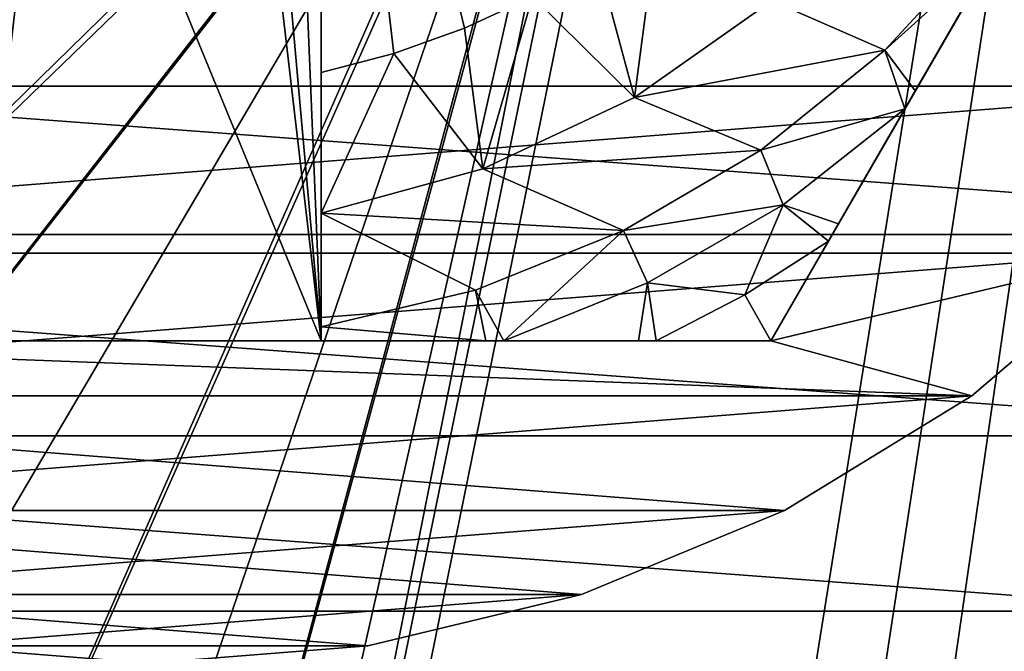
# Model space of a CAD drawing. Header units: inches. Extents: x -9.1 to 9.1, y 0 to 18.8.
# Tile 446 of 565: x 8.6063 to 8.749, y 9.5247 to 9.6163. Entities that reach past the tile are written whole.
import ezdxf

# ---------------------------------------------------------------- set-up
doc = ezdxf.new("R2010")
doc.units = ezdxf.units.IN
doc.header["$LTSCALE"] = 65.185185
doc.header["$MEASUREMENT"] = 0
for name, color, linetype in [('209', 7, 'CONTINUOUS'), ('26', 7, 'CONTINUOUS'), ('399', 7, 'CONTINUOUS'), ('400', 7, 'CONTINUOUS'), ('402', 7, 'CONTINUOUS'), ('403', 7, 'CONTINUOUS'), ('404', 7, 'CONTINUOUS'), ('409', 7, 'CONTINUOUS'), ('414', 7, 'CONTINUOUS'), ('438', 7, 'CONTINUOUS'), ('812', 7, 'CONTINUOUS'), ('813', 7, 'CONTINUOUS'), ('819', 7, 'CONTINUOUS')]:
    doc.layers.add(name, color=color, linetype=linetype)

msp = doc.modelspace()

# ---------------------------------------------------------------- linework, layer by layer
at = {"layer": '209', "color": 252, "linetype": 'Continuous', "true_color": 0x969696}
for points in [[(8.41844, 9.58517, 6.407), (8.39976, 9.61753, 6.407), (8.83156, 9.58517, 6.407), (8.41844, 9.58517, 6.407)], [(8.83156, 9.58517, 6.407), (8.39976, 9.61753, 6.407), (8.85024, 9.61753, 6.407), (8.83156, 9.58517, 6.407)], [(8.44174, 9.55596, 6.407), (8.41844, 9.58517, 6.407), (8.80826, 9.55596, 6.407), (8.44174, 9.55596, 6.407)], [(8.80826, 9.55596, 6.407), (8.41844, 9.58517, 6.407), (8.83156, 9.58517, 6.407), (8.80826, 9.55596, 6.407)], [(8.46913, 9.53054, 6.407), (8.44174, 9.55596, 6.407), (8.78087, 9.53054, 6.407), (8.46913, 9.53054, 6.407)], [(8.78087, 9.53054, 6.407), (8.44174, 9.55596, 6.407), (8.80826, 9.55596, 6.407), (8.78087, 9.53054, 6.407)], [(8.5, 9.50949, 6.407), (8.46913, 9.53054, 6.407), (8.75, 9.50949, 6.407), (8.5, 9.50949, 6.407)], [(8.75, 9.50949, 6.407), (8.46913, 9.53054, 6.407), (8.78087, 9.53054, 6.407), (8.75, 9.50949, 6.407)]]:
    msp.add_3dface(points, dxfattribs=at)
at = {"layer": '26', "color": 253, "linetype": 'Continuous', "true_color": 0xaab4c3}
for points in [[(8.61037, 9.2502, 6.625), (8.932, 10.83264, 6.625), (8.61307, 9.286, 6.625), (8.61037, 9.2502, 6.625)], [(8.932, 10.83264, 6.625), (8.61037, 9.2502, 6.625), (8.625, 8.9207, 6.625), (8.932, 10.83264, 6.625)], [(8.61307, 9.286, 6.625), (8.932, 10.83264, 6.625), (8.69827, 9.71143, 6.625), (8.61307, 9.286, 6.625)], [(8.63957, 8.91927, 6.625), (8.932, 10.83264, 6.625), (8.625, 8.9207, 6.625), (8.63957, 8.91927, 6.625)], [(8.65359, 8.91502, 6.625), (8.932, 10.83264, 6.625), (8.63957, 8.91927, 6.625), (8.65359, 8.91502, 6.625)], [(8.6665, 8.90811, 6.625), (8.932, 10.83264, 6.625), (8.65359, 8.91502, 6.625), (8.6665, 8.90811, 6.625)], [(8.67192, 8.30586, 6.625), (8.932, 10.83264, 6.625), (8.65374, 8.36944, 6.625), (8.67192, 8.30586, 6.625)], [(8.65374, 8.36944, 6.625), (8.932, 10.83264, 6.625), (8.69827, 8.83143, 6.625), (8.65374, 8.36944, 6.625)], [(8.67782, 8.89882, 6.625), (8.932, 10.83264, 6.625), (8.6665, 8.90811, 6.625), (8.67782, 8.89882, 6.625)], [(8.77695, 7.83703, 6.625), (8.932, 10.83264, 6.625), (8.67192, 8.30586, 6.625), (8.77695, 7.83703, 6.625)], [(8.68711, 8.8875, 6.625), (8.932, 10.83264, 6.625), (8.67782, 8.89882, 6.625), (8.68711, 8.8875, 6.625)], [(8.69402, 8.87459, 6.625), (8.932, 10.83264, 6.625), (8.68711, 8.8875, 6.625), (8.69402, 8.87459, 6.625)], [(8.69827, 8.86057, 6.625), (8.932, 10.83264, 6.625), (8.69402, 8.87459, 6.625), (8.69827, 8.86057, 6.625)], [(8.69827, 8.83143, 6.625), (8.932, 10.83264, 6.625), (8.6997, 8.846, 6.625), (8.69827, 8.83143, 6.625)], [(8.6997, 8.846, 6.625), (8.932, 10.83264, 6.625), (8.69827, 8.86057, 6.625), (8.6997, 8.846, 6.625)], [(8.60234, 9.3568, 6.625), (8.61037, 9.3218, 6.625), (8.69827, 9.71143, 6.625), (8.60234, 9.3568, 6.625)], [(8.69402, 9.69741, 6.625), (8.60234, 9.3568, 6.625), (8.69827, 9.71143, 6.625), (8.69402, 9.69741, 6.625)], [(8.61037, 9.3218, 6.625), (8.61307, 9.286, 6.625), (8.69827, 9.71143, 6.625), (8.61037, 9.3218, 6.625)], [(8.57113, 9.42125, 6.625), (8.58916, 9.3902, 6.625), (8.69402, 9.69741, 6.625), (8.57113, 9.42125, 6.625)], [(8.68711, 9.6845, 6.625), (8.57113, 9.42125, 6.625), (8.69402, 9.69741, 6.625), (8.68711, 9.6845, 6.625)], [(8.58916, 9.3902, 6.625), (8.60234, 9.3568, 6.625), (8.69402, 9.69741, 6.625), (8.58916, 9.3902, 6.625)], [(8.52223, 9.47356, 6.625), (8.54865, 9.44925, 6.625), (8.68711, 9.6845, 6.625), (8.52223, 9.47356, 6.625)], [(8.67782, 9.67318, 6.625), (8.52223, 9.47356, 6.625), (8.68711, 9.6845, 6.625), (8.67782, 9.67318, 6.625)], [(8.54865, 9.44925, 6.625), (8.57113, 9.42125, 6.625), (8.68711, 9.6845, 6.625), (8.54865, 9.44925, 6.625)], [(8.49246, 9.49364, 6.625), (8.52223, 9.47356, 6.625), (8.67782, 9.67318, 6.625), (8.49246, 9.49364, 6.625)], [(8.6665, 9.66389, 6.625), (8.49246, 9.49364, 6.625), (8.67782, 9.67318, 6.625), (8.6665, 9.66389, 6.625)], [(8.46119, 9.51453, 6.625), (8.49246, 9.49364, 6.625), (8.6665, 9.66389, 6.625), (8.46119, 9.51453, 6.625)], [(8.65359, 9.65698, 6.625), (8.46119, 9.51453, 6.625), (8.6665, 9.66389, 6.625), (8.65359, 9.65698, 6.625)], [(8.4089, 9.56833, 6.625), (8.43315, 9.53959, 6.625), (8.65359, 9.65698, 6.625), (8.4089, 9.56833, 6.625)], [(8.63957, 9.65273, 6.625), (8.4089, 9.56833, 6.625), (8.65359, 9.65698, 6.625), (8.63957, 9.65273, 6.625)], [(8.43315, 9.53959, 6.625), (8.46119, 9.51453, 6.625), (8.65359, 9.65698, 6.625), (8.43315, 9.53959, 6.625)], [(8.38893, 9.60019, 6.625), (8.4089, 9.56833, 6.625), (8.63957, 9.65273, 6.625), (8.38893, 9.60019, 6.625)], [(8.625, 9.6513, 6.625), (8.38893, 9.60019, 6.625), (8.63957, 9.65273, 6.625), (8.625, 9.6513, 6.625)], [(8.37362, 9.63454, 6.625), (8.38893, 9.60019, 6.625), (8.625, 9.6513, 6.625), (8.37362, 9.63454, 6.625)]]:
    msp.add_3dface(points, dxfattribs=at)
at = {"layer": '399', "color": 252, "linetype": 'Continuous', "true_color": 0x969696}
for points in [[(8.46077, 9.60668, 6.319), (8.80587, 9.63384, 6.319), (8.44413, 9.63384, 6.319), (8.46077, 9.60668, 6.319)], [(8.78923, 9.60668, 6.319), (8.80587, 9.63384, 6.319), (8.46077, 9.60668, 6.319), (8.78923, 9.60668, 6.319)], [(8.48146, 9.58246, 6.319), (8.78923, 9.60668, 6.319), (8.46077, 9.60668, 6.319), (8.48146, 9.58246, 6.319)], [(8.76854, 9.58246, 6.319), (8.78923, 9.60668, 6.319), (8.48146, 9.58246, 6.319), (8.76854, 9.58246, 6.319)], [(8.50568, 9.56177, 6.319), (8.76854, 9.58246, 6.319), (8.48146, 9.58246, 6.319), (8.50568, 9.56177, 6.319)], [(8.74432, 9.56177, 6.319), (8.76854, 9.58246, 6.319), (8.50568, 9.56177, 6.319), (8.74432, 9.56177, 6.319)], [(8.53284, 9.54513, 6.319), (8.74432, 9.56177, 6.319), (8.50568, 9.56177, 6.319), (8.53284, 9.54513, 6.319)], [(8.71716, 9.54513, 6.319), (8.74432, 9.56177, 6.319), (8.53284, 9.54513, 6.319), (8.71716, 9.54513, 6.319)], [(8.56227, 9.53294, 6.319), (8.71716, 9.54513, 6.319), (8.53284, 9.54513, 6.319), (8.56227, 9.53294, 6.319)], [(8.68773, 9.53294, 6.319), (8.71716, 9.54513, 6.319), (8.56227, 9.53294, 6.319), (8.68773, 9.53294, 6.319)], [(8.59324, 9.5255, 6.319), (8.68773, 9.53294, 6.319), (8.56227, 9.53294, 6.319), (8.59324, 9.5255, 6.319)], [(8.65676, 9.5255, 6.319), (8.68773, 9.53294, 6.319), (8.59324, 9.5255, 6.319), (8.65676, 9.5255, 6.319)], [(8.625, 9.523, 6.319), (8.65676, 9.5255, 6.319), (8.59324, 9.5255, 6.319), (8.625, 9.523, 6.319)]]:
    msp.add_3dface(points, dxfattribs=at)
at = {"layer": '400', "color": 252, "linetype": 'Continuous', "true_color": 0x969696}
for points in [[(8.76854, 9.58246, 6.294), (8.71521, 9.56975, 6.294), (8.80542, 9.726, 6.294), (8.76854, 9.58246, 6.294)], [(8.76854, 9.58246, 6.294), (8.74432, 9.56177, 6.294), (8.71521, 9.56975, 6.294), (8.76854, 9.58246, 6.294)], [(8.74432, 9.56177, 6.294), (8.50568, 9.56177, 6.294), (8.53479, 9.56975, 6.294), (8.74432, 9.56177, 6.294)], [(8.71521, 9.56975, 6.294), (8.74432, 9.56177, 6.294), (8.53479, 9.56975, 6.294), (8.71521, 9.56975, 6.294)], [(8.53284, 9.54513, 6.294), (8.50568, 9.56177, 6.294), (8.71716, 9.54513, 6.294), (8.53284, 9.54513, 6.294)], [(8.71716, 9.54513, 6.294), (8.50568, 9.56177, 6.294), (8.74432, 9.56177, 6.294), (8.71716, 9.54513, 6.294)], [(8.56227, 9.53294, 6.294), (8.53284, 9.54513, 6.294), (8.68773, 9.53294, 6.294), (8.56227, 9.53294, 6.294)], [(8.68773, 9.53294, 6.294), (8.53284, 9.54513, 6.294), (8.71716, 9.54513, 6.294), (8.68773, 9.53294, 6.294)], [(8.59324, 9.5255, 6.294), (8.56227, 9.53294, 6.294), (8.65676, 9.5255, 6.294), (8.59324, 9.5255, 6.294)], [(8.65676, 9.5255, 6.294), (8.56227, 9.53294, 6.294), (8.68773, 9.53294, 6.294), (8.65676, 9.5255, 6.294)], [(8.625, 9.523, 6.294), (8.59324, 9.5255, 6.294), (8.65676, 9.5255, 6.294), (8.625, 9.523, 6.294)]]:
    msp.add_3dface(points, dxfattribs=at)
at = {"layer": '402', "color": 252, "linetype": 'Continuous', "true_color": 0x969696}
for points in [[(8.76854, 9.58246, 6.319), (8.74432, 9.56177, 6.319), (8.76854, 9.58246, 6.294), (8.76854, 9.58246, 6.319)], [(8.74432, 9.56177, 6.319), (8.74432, 9.56177, 6.294), (8.76854, 9.58246, 6.294), (8.74432, 9.56177, 6.319)], [(8.74432, 9.56177, 6.319), (8.71716, 9.54513, 6.319), (8.74432, 9.56177, 6.294), (8.74432, 9.56177, 6.319)], [(8.71716, 9.54513, 6.319), (8.71716, 9.54513, 6.294), (8.74432, 9.56177, 6.294), (8.71716, 9.54513, 6.319)], [(8.71716, 9.54513, 6.319), (8.68773, 9.53294, 6.319), (8.71716, 9.54513, 6.294), (8.71716, 9.54513, 6.319)], [(8.68773, 9.53294, 6.319), (8.68773, 9.53294, 6.294), (8.71716, 9.54513, 6.294), (8.68773, 9.53294, 6.319)], [(8.68773, 9.53294, 6.319), (8.65676, 9.5255, 6.319), (8.68773, 9.53294, 6.294), (8.68773, 9.53294, 6.319)], [(8.65676, 9.5255, 6.319), (8.65676, 9.5255, 6.294), (8.68773, 9.53294, 6.294), (8.65676, 9.5255, 6.319)], [(8.625, 9.523, 6.319), (8.59324, 9.5255, 6.319), (8.625, 9.523, 6.294), (8.625, 9.523, 6.319)], [(8.59324, 9.5255, 6.319), (8.59324, 9.5255, 6.294), (8.625, 9.523, 6.294), (8.59324, 9.5255, 6.319)], [(8.65676, 9.5255, 6.319), (8.625, 9.523, 6.319), (8.65676, 9.5255, 6.294), (8.65676, 9.5255, 6.319)], [(8.625, 9.523, 6.319), (8.625, 9.523, 6.294), (8.65676, 9.5255, 6.294), (8.625, 9.523, 6.319)]]:
    msp.add_3dface(points, dxfattribs=at)
at = {"layer": '403', "color": 252, "linetype": 'Continuous', "true_color": 0x969696}
for points in [[(8.74738, 9.62886, 6.194), (8.73172, 9.61187, 6.194), (8.71533, 9.61904, 6.194), (8.74738, 9.62886, 6.194)], [(8.71533, 9.61904, 6.194), (8.73172, 9.61187, 6.194), (8.69545, 9.60502, 6.194), (8.71533, 9.61904, 6.194)], [(8.73172, 9.61187, 6.194), (8.71373, 9.59739, 6.194), (8.69545, 9.60502, 6.194), (8.73172, 9.61187, 6.194)], [(8.69545, 9.60502, 6.194), (8.71373, 9.59739, 6.194), (8.67346, 9.59465, 6.194), (8.69545, 9.60502, 6.194)], [(8.71373, 9.59739, 6.194), (8.69381, 9.58572, 6.194), (8.67346, 9.59465, 6.194), (8.71373, 9.59739, 6.194)], [(8.67346, 9.59465, 6.194), (8.69381, 9.58572, 6.194), (8.65, 9.58825, 6.194), (8.67346, 9.59465, 6.194)], [(8.67237, 9.5771, 6.194), (8.65, 9.57176, 6.194), (8.65, 9.58825, 6.194), (8.67237, 9.5771, 6.194)], [(8.69381, 9.58572, 6.194), (8.67237, 9.5771, 6.194), (8.65, 9.58825, 6.194), (8.69381, 9.58572, 6.194)]]:
    msp.add_3dface(points, dxfattribs=at)
at = {"layer": '404', "color": 252, "linetype": 'Continuous', "true_color": 0x969696}
for points in [[(8.71521, 9.56975, 6.294), (8.53479, 9.56975, 6.294), (8.65, 9.56975, 6.254), (8.71521, 9.56975, 6.294)], [(8.65, 9.56975, 6.254), (8.53479, 9.56975, 6.294), (8.6, 9.56975, 6.254), (8.65, 9.56975, 6.254)], [(8.71521, 9.56975, 6.20023), (8.71521, 9.56975, 6.294), (8.65, 9.56975, 6.254), (8.71521, 9.56975, 6.20023)], [(8.69858, 9.56975, 6.19679), (8.71521, 9.56975, 6.20023), (8.65, 9.56975, 6.254), (8.69858, 9.56975, 6.19679)], [(8.69599, 9.56975, 6.19642), (8.69858, 9.56975, 6.19679), (8.65, 9.56975, 6.254), (8.69599, 9.56975, 6.19642)], [(8.67648, 9.56975, 6.19469), (8.69599, 9.56975, 6.19642), (8.65, 9.56975, 6.254), (8.67648, 9.56975, 6.19469)], [(8.6739, 9.56975, 6.19456), (8.67648, 9.56975, 6.19469), (8.65, 9.56975, 6.254), (8.6739, 9.56975, 6.19456)], [(8.65, 9.56975, 6.19404), (8.6739, 9.56975, 6.19456), (8.65, 9.56975, 6.254), (8.65, 9.56975, 6.19404)]]:
    msp.add_3dface(points, dxfattribs=at)
at = {"layer": '409', "color": 252, "linetype": 'Continuous', "true_color": 0x969696}
for points in [[(8.80542, 9.726, 6.294), (8.71521, 9.56975, 6.294), (8.80542, 9.726, 6.20023), (8.80542, 9.726, 6.294)], [(8.80542, 9.726, 6.20023), (8.71521, 9.56975, 6.294), (8.79777, 9.71275, 6.19699), (8.80542, 9.726, 6.20023)], [(8.79777, 9.71275, 6.19699), (8.71521, 9.56975, 6.294), (8.79713, 9.71163, 6.19679), (8.79777, 9.71275, 6.19699)], [(8.79713, 9.71163, 6.19679), (8.71521, 9.56975, 6.294), (8.78916, 9.69783, 6.19507), (8.79713, 9.71163, 6.19679)], [(8.78916, 9.69783, 6.19507), (8.71521, 9.56975, 6.294), (8.78592, 9.69222, 6.19467), (8.78916, 9.69783, 6.19507)], [(8.78592, 9.69222, 6.19467), (8.71521, 9.56975, 6.294), (8.77985, 9.68171, 6.19423), (8.78592, 9.69222, 6.19467)], [(8.77985, 9.68171, 6.19423), (8.71521, 9.56975, 6.294), (8.77015, 9.66491, 6.19402), (8.77985, 9.68171, 6.19423)], [(8.71521, 9.56975, 6.294), (8.76032, 9.64788, 6.194), (8.77015, 9.66491, 6.19402), (8.71521, 9.56975, 6.294)], [(8.76032, 9.64788, 6.194), (8.71521, 9.56975, 6.294), (8.75418, 9.63725, 6.194), (8.76032, 9.64788, 6.194)], [(8.75418, 9.63725, 6.194), (8.71521, 9.56975, 6.294), (8.74808, 9.62668, 6.19404), (8.75418, 9.63725, 6.194)], [(8.74808, 9.62668, 6.19404), (8.71521, 9.56975, 6.294), (8.73613, 9.60598, 6.19454), (8.74808, 9.62668, 6.19404)], [(8.73613, 9.60598, 6.19454), (8.71521, 9.56975, 6.294), (8.73461, 9.60335, 6.19468), (8.73613, 9.60598, 6.19454)], [(8.73461, 9.60335, 6.19468), (8.71521, 9.56975, 6.294), (8.72499, 9.58669, 6.19638), (8.73461, 9.60335, 6.19468)], [(8.72499, 9.58669, 6.19638), (8.71521, 9.56975, 6.294), (8.72354, 9.58418, 6.19678), (8.72499, 9.58669, 6.19638)], [(8.71521, 9.56975, 6.294), (8.71521, 9.56975, 6.20023), (8.72354, 9.58418, 6.19678), (8.71521, 9.56975, 6.294)]]:
    msp.add_3dface(points, dxfattribs=at)
at = {"layer": '414', "color": 252, "linetype": 'Continuous', "true_color": 0x969696}
for points in [[(8.65, 9.60863, 6.214), (8.65, 9.70139, 6.214), (8.66053, 9.61138, 6.214), (8.65, 9.60863, 6.214)], [(8.66053, 9.61138, 6.214), (8.65, 9.70139, 6.214), (8.67077, 9.61507, 6.214), (8.66053, 9.61138, 6.214)], [(8.67077, 9.61507, 6.214), (8.65, 9.70139, 6.214), (8.68063, 9.61967, 6.214), (8.67077, 9.61507, 6.214)]]:
    msp.add_3dface(points, dxfattribs=at)
at = {"layer": '438', "color": 252, "linetype": 'Continuous', "true_color": 0x969696}
for points in [[(8.69545, 9.60502, 6.194), (8.69004, 9.62515, 6.214), (8.69891, 9.63146, 6.214), (8.69545, 9.60502, 6.194)], [(8.71533, 9.61904, 6.194), (8.69545, 9.60502, 6.194), (8.69891, 9.63146, 6.214), (8.71533, 9.61904, 6.194)], [(8.69545, 9.60502, 6.194), (8.68063, 9.61967, 6.214), (8.69004, 9.62515, 6.214), (8.69545, 9.60502, 6.194)], [(8.67346, 9.59465, 6.194), (8.67077, 9.61507, 6.214), (8.68063, 9.61967, 6.214), (8.67346, 9.59465, 6.194)], [(8.69545, 9.60502, 6.194), (8.67346, 9.59465, 6.194), (8.68063, 9.61967, 6.214), (8.69545, 9.60502, 6.194)], [(8.67346, 9.59465, 6.194), (8.66053, 9.61138, 6.214), (8.67077, 9.61507, 6.214), (8.67346, 9.59465, 6.194)], [(8.67346, 9.59465, 6.194), (8.65, 9.58825, 6.194), (8.66053, 9.61138, 6.214), (8.67346, 9.59465, 6.194)], [(8.65, 9.58825, 6.194), (8.65, 9.60863, 6.214), (8.66053, 9.61138, 6.214), (8.65, 9.58825, 6.194)], [(8.65, 9.60863, 6.214), (8.65, 9.58825, 6.194), (8.65, 9.59881, 6.20437), (8.65, 9.60863, 6.214)]]:
    msp.add_3dface(points, dxfattribs=at)
at = {"layer": '812', "color": 252, "linetype": 'Continuous', "true_color": 0x969696}
for points in [[(8.6, 9.56975, 6.254), (8.6, 9.70902, 6.254), (8.61104, 9.66454, 6.254), (8.6, 9.56975, 6.254)], [(8.65, 9.56975, 6.254), (8.64433, 9.70667, 6.254), (8.65, 9.70902, 6.254), (8.65, 9.56975, 6.254)], [(8.65, 9.56975, 6.254), (8.63896, 9.69372, 6.254), (8.64433, 9.70667, 6.254), (8.65, 9.56975, 6.254)], [(8.65, 9.56975, 6.254), (8.63896, 9.66454, 6.254), (8.63896, 9.69372, 6.254), (8.65, 9.56975, 6.254)], [(8.65, 9.56975, 6.254), (8.6, 9.56975, 6.254), (8.61104, 9.66454, 6.254), (8.65, 9.56975, 6.254)], [(8.63896, 9.66454, 6.254), (8.65, 9.56975, 6.254), (8.61104, 9.66454, 6.254), (8.63896, 9.66454, 6.254)]]:
    msp.add_3dface(points, dxfattribs=at)
at = {"layer": '813', "color": 252, "linetype": 'Continuous', "true_color": 0x969696}
for points in [[(8.65, 9.60863, 6.214), (8.65, 9.56975, 6.254), (8.65, 9.70902, 6.254), (8.65, 9.60863, 6.214)], [(8.65, 9.70139, 6.214), (8.65, 9.60863, 6.214), (8.65, 9.70902, 6.254), (8.65, 9.70139, 6.214)], [(8.65, 9.57176, 6.194), (8.65, 9.60863, 6.214), (8.65, 9.59881, 6.20437), (8.65, 9.57176, 6.194)], [(8.65, 9.60863, 6.214), (8.65, 9.57176, 6.194), (8.65, 9.57076, 6.19401), (8.65, 9.60863, 6.214)], [(8.65, 9.56975, 6.19404), (8.65, 9.56975, 6.254), (8.65, 9.60863, 6.214), (8.65, 9.56975, 6.19404)], [(8.65, 9.56975, 6.19404), (8.65, 9.60863, 6.214), (8.65, 9.57076, 6.19401), (8.65, 9.56975, 6.19404)], [(8.65, 9.58825, 6.194), (8.65, 9.57176, 6.194), (8.65, 9.59881, 6.20437), (8.65, 9.58825, 6.194)]]:
    msp.add_3dface(points, dxfattribs=at)
at = {"layer": '819', "color": 252, "linetype": 'Continuous', "true_color": 0x969696}
for points in [[(8.73172, 9.61187, 6.194), (8.74738, 9.62886, 6.194), (8.74808, 9.62668, 6.19404), (8.73172, 9.61187, 6.194)], [(8.73172, 9.61187, 6.194), (8.74808, 9.62668, 6.19404), (8.73613, 9.60598, 6.19454), (8.73172, 9.61187, 6.194)], [(8.71373, 9.59739, 6.194), (8.73172, 9.61187, 6.194), (8.73461, 9.60335, 6.19468), (8.71373, 9.59739, 6.194)], [(8.73172, 9.61187, 6.194), (8.73613, 9.60598, 6.19454), (8.73461, 9.60335, 6.19468), (8.73172, 9.61187, 6.194)], [(8.71373, 9.59739, 6.194), (8.73461, 9.60335, 6.19468), (8.71697, 9.58947, 6.19471), (8.71373, 9.59739, 6.194)], [(8.73461, 9.60335, 6.19468), (8.72499, 9.58669, 6.19638), (8.71697, 9.58947, 6.19471), (8.73461, 9.60335, 6.19468)], [(8.69381, 9.58572, 6.194), (8.71373, 9.59739, 6.194), (8.71697, 9.58947, 6.19471), (8.69381, 9.58572, 6.194)], [(8.69733, 9.57812, 6.19471), (8.69381, 9.58572, 6.194), (8.71697, 9.58947, 6.19471), (8.69733, 9.57812, 6.19471)], [(8.69733, 9.57812, 6.19471), (8.71697, 9.58947, 6.19471), (8.7114, 9.5764, 6.19681), (8.69733, 9.57812, 6.19471)], [(8.71697, 9.58947, 6.19471), (8.72354, 9.58418, 6.19678), (8.7114, 9.5764, 6.19681), (8.71697, 9.58947, 6.19471)], [(8.72499, 9.58669, 6.19638), (8.72354, 9.58418, 6.19678), (8.71697, 9.58947, 6.19471), (8.72499, 9.58669, 6.19638)], [(8.67237, 9.5771, 6.194), (8.69381, 9.58572, 6.194), (8.67648, 9.56975, 6.19469), (8.67237, 9.5771, 6.194)], [(8.67648, 9.56975, 6.19469), (8.69381, 9.58572, 6.194), (8.69733, 9.57812, 6.19471), (8.67648, 9.56975, 6.19469)], [(8.72354, 9.58418, 6.19678), (8.71521, 9.56975, 6.20023), (8.7114, 9.5764, 6.19681), (8.72354, 9.58418, 6.19678)], [(8.69599, 9.56975, 6.19642), (8.67648, 9.56975, 6.19469), (8.69733, 9.57812, 6.19471), (8.69599, 9.56975, 6.19642)], [(8.69858, 9.56975, 6.19679), (8.69599, 9.56975, 6.19642), (8.69733, 9.57812, 6.19471), (8.69858, 9.56975, 6.19679)], [(8.69858, 9.56975, 6.19679), (8.69733, 9.57812, 6.19471), (8.7114, 9.5764, 6.19681), (8.69858, 9.56975, 6.19679)], [(8.65, 9.57176, 6.194), (8.67237, 9.5771, 6.194), (8.6739, 9.56975, 6.19456), (8.65, 9.57176, 6.194)], [(8.67237, 9.5771, 6.194), (8.67648, 9.56975, 6.19469), (8.6739, 9.56975, 6.19456), (8.67237, 9.5771, 6.194)], [(8.71521, 9.56975, 6.20023), (8.69858, 9.56975, 6.19679), (8.7114, 9.5764, 6.19681), (8.71521, 9.56975, 6.20023)], [(8.65, 9.57176, 6.194), (8.6739, 9.56975, 6.19456), (8.65, 9.56975, 6.19404), (8.65, 9.57176, 6.194)], [(8.65, 9.57176, 6.194), (8.65, 9.56975, 6.19404), (8.65, 9.57076, 6.19401), (8.65, 9.57176, 6.194)]]:
    msp.add_3dface(points, dxfattribs=at)

doc.saveas('drawing.dxf')
